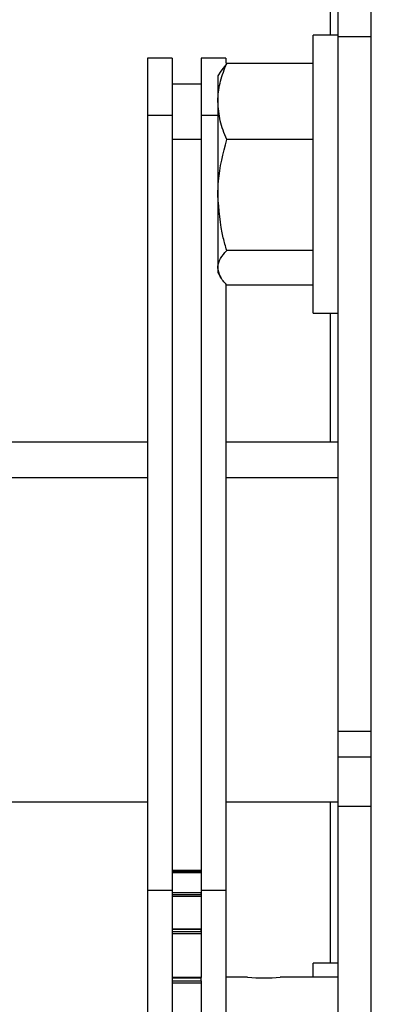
# Model space of a CAD drawing. Header units: inches. Extents: x 170 to 312, y 215 to 248.
# Tile 296 of 387: x 250.3023 to 250.3869, y 243.9708 to 244.2057. Entities that reach past the tile are written whole.
import ezdxf

# ---------------------------------------------------------------- set-up
doc = ezdxf.new("R2010")
doc.units = ezdxf.units.IN
doc.header["$LTSCALE"] = 0.25
doc.header["$MEASUREMENT"] = 0
doc.layers.add('ANNOTATIONS', color=1, linetype='Continuous')
doc.layers.add('STANDARD MOTOR LH', color=7, linetype='Continuous')
doc.styles.add('ARIAL', font='arial.ttf', dxfattribs={"height": 0.09375})
doc.dimstyles.new('STANDARD$0', dxfattribs={"dimtxt": 0.09375, "dimasz": 0.09375, "dimexe": 0.03125, "dimexo": 0.046875, "dimgap": 0.09, "dimtad": 0, "dimtih": 1, "dimtoh": 1, "dimdec": 4, "dimzin": 0, "dimdsep": 46, "dimtxsty": 'ARIAL', "dimcen": 0.09, "dimadec": 0, "dimazin": 0, "dimtfac": 1, "dimtdec": 4, "dimtofl": 0, "dimtmove": 0, "dimatfit": 1, "dimfxl": 1, "dimtolj": 1, "dimtzin": 0, "dimarcsym": 0})

# ---------------------------------------------------------------- blocks, each defined once
blk = doc.blocks.new('*D188')
at = {"layer": 'ANNOTATIONS', "color": 0, "lineweight": -2, "transparency": 16777216}
for p, q in [((250.3584835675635, 244.6822504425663), (250.3584835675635, 245.2424847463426)), ((251.259529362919, 243.2925159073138), (251.259529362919, 245.2424847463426)), ((250.4522335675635, 245.2112347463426), (250.66676387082, 245.2112347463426)), ((251.165779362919, 245.2112347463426), (251.0289560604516, 245.2112347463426))]:
    blk.add_line(p, q, dxfattribs=at)
at = {"layer": 'ANNOTATIONS', "color": 0, "transparency": 16777216}
for points in [[(250.4522335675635, 245.2268597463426), (250.4522335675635, 245.1956097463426), (250.3584835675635, 245.2112347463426)], [(251.165779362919, 245.2268597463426), (251.165779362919, 245.1956097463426), (251.259529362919, 245.2112347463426)]]:
    blk.add_solid(points, dxfattribs=at)
at = {"layer": 'defpoints', "color": 0, "transparency": 16777216}
for p in [(250.3584835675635, 245.2112347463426), (250.3584835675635, 244.6353754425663), (251.259529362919, 243.2456409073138)]:
    blk.add_point(p, dxfattribs=at)
at = {"layer": 'ANNOTATIONS', "color": 0, "transparency": 16777216, "insert": (250.8478599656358, 245.2112347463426), "char_height": 0.09375, "attachment_point": 5, "style": 'ARIAL'}
blk.add_mtext('\\A1;20"', dxfattribs=at)

msp = doc.modelspace()

# ---------------------------------------------------------------- linework, layer by layer
at = {"layer": 'STANDARD MOTOR LH'}
for p, q in [((250.376341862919, 244.3706409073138), (250.376341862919, 244.2020563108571)), ((250.3860665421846, 244.2672944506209), (250.3860665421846, 243.948172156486)), ((250.3782540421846, 243.8315784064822), (250.3782540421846, 244.2079313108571)), ((250.3782540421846, 244.2020563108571), (250.3723165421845, 244.2020563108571)), ((250.3723165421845, 244.1356813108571), (250.3723165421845, 244.2020563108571)), ((250.3860665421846, 244.2016813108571), (250.3782540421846, 244.2016813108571)), ((250.3327328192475, 244.1965784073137), (250.3327328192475, 243.85760287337)), ((250.3386703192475, 244.1965784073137), (250.3327328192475, 244.1965784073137)), ((250.3386703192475, 244.1965784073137), (250.3386703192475, 243.9771615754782)), ((250.3514828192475, 244.1965784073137), (250.3455453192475, 244.1965784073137)), ((250.3455453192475, 244.1965784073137), (250.3455453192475, 243.9771615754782)), ((250.3516598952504, 244.1953173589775), (250.3502793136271, 244.1934791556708)), ((250.3514828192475, 244.1965784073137), (250.3514828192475, 244.1953287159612)), ((250.3723165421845, 244.1953173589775), (250.3516598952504, 244.1953173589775)), ((250.3502523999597, 244.1934946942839), (250.3495665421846, 244.1923067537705)), ((250.3495665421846, 244.1923067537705), (250.3495665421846, 244.1454317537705)), ((250.3455453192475, 244.1903284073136), (250.3386703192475, 244.1903284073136)), ((250.3386703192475, 244.1828699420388), (250.3327328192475, 244.1828699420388)), ((250.3495665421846, 244.1828699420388), (250.3455453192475, 244.1828699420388)), ((250.3386703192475, 244.1772388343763), (250.3455453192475, 244.1772388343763)), ((250.3723165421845, 244.1771244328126), (250.3516598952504, 244.1771244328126)), ((250.3723165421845, 244.1506763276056), (250.3516598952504, 244.1506763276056)), ((250.3495665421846, 244.1454317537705), (250.3502523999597, 244.1442438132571)), ((250.3514828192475, 244.1426569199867), (250.3514828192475, 243.85760287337)), ((250.3723165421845, 244.1424211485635), (250.3516598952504, 244.1424211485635)), ((250.3723165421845, 244.1356813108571), (250.3782540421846, 244.1356813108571)), ((250.376341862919, 244.1356813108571), (250.376341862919, 244.1050159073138)), ((250.1735918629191, 244.1050159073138), (250.3327328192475, 244.1050159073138)), ((250.3514828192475, 244.1050159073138), (250.3782540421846, 244.1050159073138)), ((250.3327328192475, 244.0964141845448), (250.1735918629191, 244.0964141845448)), ((250.3782540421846, 244.0964141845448), (250.3514828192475, 244.0964141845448)), ((250.3782540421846, 244.0359534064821), (250.3860665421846, 244.0359534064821)), ((250.3860665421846, 244.0297034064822), (250.3782540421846, 244.0297034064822)), ((250.1735918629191, 244.0190784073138), (250.3327328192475, 244.0190784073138)), ((250.3514828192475, 244.0190784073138), (250.3782540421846, 244.0190784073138)), ((250.376341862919, 244.0190784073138), (250.376341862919, 243.9806000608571)), ((250.3860665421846, 244.0179846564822), (250.3782540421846, 244.0179846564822)), ((250.3455453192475, 244.0027131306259), (250.3386703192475, 244.0027131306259)), ((250.3455453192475, 244.0027014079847), (250.3386703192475, 244.0027014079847)), ((250.3386703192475, 244.0025142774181), (250.3455453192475, 244.0025142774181)), ((250.3455453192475, 244.0021304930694), (250.3386703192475, 244.0021304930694)), ((250.3386703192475, 243.9979306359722), (250.3327328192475, 243.9979306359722)), ((250.338662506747, 243.9973307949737), (250.338662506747, 243.996965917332)), ((250.3455453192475, 243.9973783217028), (250.3386703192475, 243.9973783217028)), ((250.3455453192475, 243.9973307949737), (250.3386703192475, 243.9973307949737)), ((250.3386703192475, 243.996965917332), (250.3455453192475, 243.996965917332)), ((250.3514828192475, 243.9979306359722), (250.3455453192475, 243.9979306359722)), ((250.345552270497, 243.996965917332), (250.345552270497, 243.9973307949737)), ((250.3455453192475, 243.9965092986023), (250.3386703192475, 243.9965092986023)), ((250.345552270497, 243.9887216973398), (250.338662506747, 243.9887216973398)), ((250.338662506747, 243.9887216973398), (250.338662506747, 243.9875616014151)), ((250.345552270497, 243.9886160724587), (250.338662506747, 243.9886160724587)), ((250.338662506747, 243.9880917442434), (250.345552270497, 243.9880917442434)), ((250.3455522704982, 243.9875851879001), (250.338662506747, 243.9875851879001)), ((250.345552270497, 243.9880917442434), (250.345552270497, 243.9887216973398)), ((250.345552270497, 243.9880917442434), (250.3455522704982, 243.9875851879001)), ((250.3455522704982, 243.9875851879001), (250.3455522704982, 243.9875616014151)), ((250.3782540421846, 243.9806000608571), (250.3723165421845, 243.9806000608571)), ((250.3723165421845, 243.9772083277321), (250.3723165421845, 243.9806000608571)), ((250.345552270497, 243.9771773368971), (250.338662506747, 243.9771773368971)), ((250.338662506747, 243.9771773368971), (250.338662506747, 243.9754437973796)), ((250.345552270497, 243.9769942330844), (250.338662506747, 243.9769942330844)), ((250.338662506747, 243.9763367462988), (250.345552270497, 243.9763367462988)), ((250.3455522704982, 243.9758056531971), (250.338662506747, 243.9758056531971)), ((250.345552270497, 243.9763367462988), (250.345552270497, 243.9771773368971)), ((250.345552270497, 243.9763367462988), (250.3455522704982, 243.9758056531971)), ((250.3455522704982, 243.9758056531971), (250.3455522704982, 243.9754437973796)), ((250.3566602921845, 243.9772083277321), (250.3514828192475, 243.9772083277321)), ((250.3782540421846, 243.9772083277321), (250.3644244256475, 243.9772083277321)), ((250.3386703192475, 243.9754437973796), (250.3386703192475, 243.9633239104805)), ((250.3455453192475, 243.9754437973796), (250.3455453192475, 243.9633239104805))]:
    msp.add_line(p, q, dxfattribs=at)
msp.add_arc((250.3605664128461, 244.0236868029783), 0.04664232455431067, 265.1960656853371, 274.744632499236, dxfattribs=at)
for points, knots in [([(250.3495665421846, 244.1862208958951), (250.3495690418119, 244.1864365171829), (250.3495879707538, 244.1880693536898), (250.3500451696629, 244.1911479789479), (250.3511183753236, 244.1939191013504), (250.3516598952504, 244.1953173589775)], [0, 0, 0, 0, 0.07009191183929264, 0.5307854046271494, 1, 1, 1, 1]), ([(250.3516598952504, 244.1771244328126), (250.3510748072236, 244.1786017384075), (250.3498939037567, 244.1815834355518), (250.3496763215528, 244.1846657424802), (250.3495665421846, 244.1862208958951)], [0, 0, 0, 0, 0.4954579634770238, 1, 1, 1, 1]), ([(250.3495665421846, 244.1639003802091), (250.3495926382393, 244.1650026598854), (250.3496985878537, 244.1694778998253), (250.3508169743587, 244.1738381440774), (250.3516598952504, 244.1771244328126)], [0, 0, 0, 0, 0.246306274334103, 0.9999999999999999, 0.9999999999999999, 0.9999999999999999, 0.9999999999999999]), ([(250.3516598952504, 244.1506763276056), (250.3513773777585, 244.151664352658), (250.3501456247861, 244.1559720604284), (250.3498185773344, 244.1604497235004), (250.3495665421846, 244.1639003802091)], [0, 0, 0, 0, 0.2293621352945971, 1, 1, 1, 1]), ([(250.3495665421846, 244.1465487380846), (250.3495690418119, 244.1466465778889), (250.3495879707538, 244.1473874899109), (250.3500451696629, 244.1487844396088), (250.3511183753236, 244.1500418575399), (250.3516598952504, 244.1506763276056)], [0, 0, 0, 0, 0.07009191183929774, 0.5307854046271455, 1, 1, 1, 1]), ([(250.3516598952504, 244.1424211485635), (250.3510748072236, 244.1430914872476), (250.3498939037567, 244.1444444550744), (250.3496763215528, 244.1458430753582), (250.3495665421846, 244.1465487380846)], [0, 0, 0, 0, 0.4954579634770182, 1, 1, 1, 1])]:
    msp.add_open_spline(points, degree=3, knots=knots, dxfattribs=at)

# ---------------------------------------------------------------- dimensions: what is measured, and where the dimension line sits
at = {"layer": 'ANNOTATIONS'}
dim = msp.add_linear_dim(base=(250.3584835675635, 245.2112347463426), p1=(251.259529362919, 243.2456409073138), p2=(250.3584835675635, 244.6353754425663), text='20"', dimstyle='STANDARD$0', dxfattribs=at)
dim.commit()
dim.dimension.update_dxf_attribs({"geometry": '*D188', "text_midpoint": (250.8478599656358, 245.2112347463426), "dimtype": 160})

doc.saveas('drawing.dxf')
